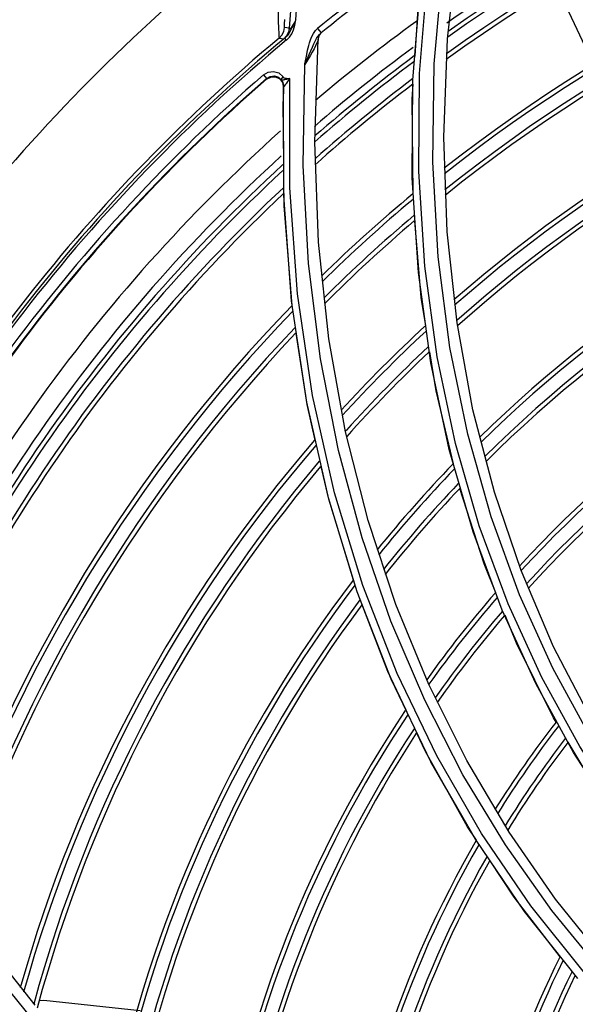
# Model space of a CAD drawing. Extents: x 40.7 to 137.4, y -250.8 to -221.5.
# Tile 310 of 320: x 122.9577 to 123.0208, y -232.9776 to -232.8658. Entities that reach past the tile are written whole.
import ezdxf

# ---------------------------------------------------------------- set-up
doc = ezdxf.new("R2010")
doc.units = 0
doc.header["$MEASUREMENT"] = 0
doc.layers.get('0').update_dxf_attribs({"linetype": 'CONTINUOUS'})

msp = doc.modelspace()

# ---------------------------------------------------------------- linework, layer by layer
at = {"color": 155}
for p, q in [((123.0063133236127, -232.8679584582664), (123.0075712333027, -232.8565039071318)), ((123.0047939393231, -232.8707961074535), (123.0057982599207, -232.8593471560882)), ((123.0031375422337, -232.8718974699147), (123.0040656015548, -232.8604269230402)), ((123.0023734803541, -232.8726489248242), (123.0032689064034, -232.8612027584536)), ((123.0026196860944, -232.8699053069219), (123.0030803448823, -232.8629388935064)), ((122.9885145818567, -232.8642716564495), (122.9883358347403, -232.8667490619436)), ((122.9889648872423, -232.8663792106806), (122.9890748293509, -232.8658080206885)), ((122.988334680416, -232.8667508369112), (122.9877991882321, -232.8666684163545)), ((122.9910695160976, -232.867328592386), (122.9912983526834, -232.8670052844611)), ((122.9912983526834, -232.8670052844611), (122.9915511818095, -232.8667607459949)), ((122.9915474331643, -232.8667634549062), (122.9919505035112, -232.8672668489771)), ((122.9917596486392, -232.8674516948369), (122.9919505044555, -232.8672668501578)), ((122.9871892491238, -232.8678558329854), (122.9877231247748, -232.8679387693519)), ((122.9880262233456, -232.8680836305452), (122.9878374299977, -232.8678564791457)), ((122.9912443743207, -232.8796906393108), (122.9916256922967, -232.8679831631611)), ((123.0058938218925, -232.8790997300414), (123.0063133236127, -232.8679584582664)), ((122.9909839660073, -232.8688909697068), (122.9911434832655, -232.8685336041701)), ((122.9854013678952, -232.8720234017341), (122.9857646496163, -232.8724408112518)), ((122.9857610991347, -232.8725341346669), (122.9862356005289, -232.8722850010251)), ((122.9857646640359, -232.8724408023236), (122.9857611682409, -232.8725340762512)), ((122.9875758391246, -232.8729227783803), (122.9876618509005, -232.8733491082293)), ((122.9882894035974, -232.8724402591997), (122.9884088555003, -232.8724359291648)), ((122.9877046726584, -232.8857319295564), (122.9876858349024, -232.8733442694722)), ((122.9877065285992, -232.8822321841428), (122.9876345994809, -232.875047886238)), ((123.0062669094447, -232.8898521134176), (123.0058938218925, -232.8790997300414)), ((122.9916658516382, -232.8910556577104), (122.9912443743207, -232.8796906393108)), ((122.9886022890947, -232.8977038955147), (122.9877046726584, -232.8857319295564)), ((122.9877533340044, -232.88690711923), (122.9877394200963, -232.8855173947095)), ((122.9886680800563, -232.8982378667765), (122.9877533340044, -232.88690711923)), ((123.0073837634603, -232.9001988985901), (123.0062669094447, -232.8898521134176)), ((122.99284464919, -232.9020173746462), (122.9916658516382, -232.8910556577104)), ((123.0044053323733, -232.9047581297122), (123.0029896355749, -232.8944669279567)), ((122.9903256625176, -232.9092174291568), (122.9886022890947, -232.8977038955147)), ((123.009190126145, -232.9100791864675), (123.0073837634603, -232.9001988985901)), ((122.9947381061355, -232.9125669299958), (122.99284464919, -232.9020173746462)), ((122.9928211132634, -232.9202365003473), (122.9903256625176, -232.9092174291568)), ((123.0116235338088, -232.9194401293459), (123.009190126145, -232.9100791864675)), ((122.9947260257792, -232.9125110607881), (122.9948199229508, -232.9124067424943)), ((122.9972935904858, -232.9226425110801), (122.9947381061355, -232.9125669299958)), ((123.0146459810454, -232.928320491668), (123.0116235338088, -232.9194401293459)), ((122.9960344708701, -232.9307294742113), (122.9928211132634, -232.9202365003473)), ((123.0004503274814, -232.9321923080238), (122.9972935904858, -232.9226425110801)), ((123.0124925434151, -232.9328133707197), (123.0092050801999, -232.9239514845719)), ((123.0183457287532, -232.9369873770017), (123.0146459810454, -232.928320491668)), ((122.9999124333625, -232.9406717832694), (122.9960344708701, -232.9307294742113)), ((123.0041785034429, -232.941257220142), (123.0004503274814, -232.9321923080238)), ((123.0163112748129, -232.9411690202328), (123.0124925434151, -232.9328133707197)), ((123.0225774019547, -232.9451057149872), (123.0183457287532, -232.9369873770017)), ((123.0044041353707, -232.9500463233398), (122.9999124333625, -232.9406717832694)), ((123.0084839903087, -232.9499096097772), (123.0041785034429, -232.941257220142)), ((123.0206200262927, -232.9490121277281), (123.0163112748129, -232.9411690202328)), ((123.0186375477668, -232.9455307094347), (123.0183423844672, -232.9450379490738)), ((123.0094616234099, -232.9588410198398), (123.0044041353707, -232.9500463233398)), ((123.0132864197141, -232.9580351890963), (123.0084839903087, -232.9499096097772)), ((123.0150408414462, -232.9670485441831), (123.0094616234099, -232.9588410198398)), ((123.0210993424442, -232.9746616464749), (123.0150408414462, -232.9670485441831)), ((122.952924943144, -232.969408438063), (122.959442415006, -232.9777003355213)), ((122.960029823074, -232.9771472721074), (122.960490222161, -232.9771199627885)), ((122.960490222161, -232.9771199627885), (122.9714264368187, -232.9783063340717))]:
    msp.add_line(p, q, dxfattribs=at)
for points in [[(122.9873502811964, -232.8536444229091), (122.9872251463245, -232.8559860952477), (122.9871377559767, -232.8582040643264), (122.9870845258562, -232.8602400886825), (122.9870602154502, -232.8620448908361), (122.9870570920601, -232.8635961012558), (122.9870689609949, -232.8648899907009), (122.987089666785, -232.8659361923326), (122.9871147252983, -232.8667464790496), (122.9871416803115, -232.8673294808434), (122.9871664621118, -232.867695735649), (122.987189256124, -232.8678558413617)], [(122.9890748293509, -232.8658080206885), (122.9892452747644, -232.8635205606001), (122.9894448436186, -232.8612354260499)], [(123.0230355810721, -232.8711202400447), (123.0222781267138, -232.8695544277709), (123.0188196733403, -232.8621899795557)], [(122.9878002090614, -232.8666684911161), (122.9877920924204, -232.8665356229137), (122.9877964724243, -232.86623251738), (122.9878156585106, -232.8657441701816)], [(122.9890691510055, -232.8658077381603), (122.9889322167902, -232.8661080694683), (122.9888022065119, -232.8663816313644), (122.9886799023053, -232.8666302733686), (122.9885627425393, -232.8668632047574), (122.9884414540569, -232.8670949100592), (122.9882964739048, -232.8673384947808)], [(122.9890691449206, -232.8658077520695), (122.988958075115, -232.8660101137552), (122.9888533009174, -232.8661943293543), (122.9887542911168, -232.8663610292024), (122.9886613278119, -232.8665090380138), (122.9885749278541, -232.8666363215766), (122.9884978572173, -232.866737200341), (122.9884351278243, -232.8668042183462), (122.9883883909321, -232.8668365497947), (122.9883564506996, -232.8668368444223), (122.9883387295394, -232.8668064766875), (122.9883348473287, -232.866748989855)], [(122.9871892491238, -232.8678558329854), (122.9874950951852, -232.8675232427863), (122.9877043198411, -232.8671182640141), (122.9877991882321, -232.8666684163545)], [(122.988334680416, -232.8667508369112), (122.9882417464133, -232.86719396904), (122.9880339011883, -232.8675997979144), (122.9877231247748, -232.8679387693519)], [(122.9882964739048, -232.8673384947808), (122.988102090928, -232.8675968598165), (122.9878379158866, -232.8678560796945)], [(122.9880310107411, -232.8680840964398), (122.9883467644, -232.8677674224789), (122.9886193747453, -232.8673801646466), (122.9888271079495, -232.8669127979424), (122.9889648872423, -232.8663792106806)], [(122.9902772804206, -232.8699154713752), (122.9903672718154, -232.8694884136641), (122.9904201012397, -232.8692489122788), (122.9904802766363, -232.8689896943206), (122.9905503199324, -232.8687085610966), (122.9906344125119, -232.8684027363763), (122.9907396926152, -232.8680692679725), (122.9908805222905, -232.8677029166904), (122.9910695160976, -232.867328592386)], [(122.9878379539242, -232.8678560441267), (122.9877774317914, -232.8679023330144), (122.9877391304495, -232.8679299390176), (122.9877231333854, -232.8679387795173)], [(122.9916257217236, -232.8679831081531), (122.991598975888, -232.8681015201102), (122.9915355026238, -232.8682734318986), (122.9914393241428, -232.8684930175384), (122.9913109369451, -232.868759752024), (122.991149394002, -232.8690746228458), (122.9909495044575, -232.8694453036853), (122.9907060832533, -232.8698773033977), (122.9904240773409, -232.8703565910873), (122.9901009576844, -232.8708589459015)], [(122.9911434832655, -232.8685336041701), (122.9912931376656, -232.8682141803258), (122.9914395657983, -232.8679289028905), (122.9915917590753, -232.8676744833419), (122.9917596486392, -232.8674516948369)], [(122.9901009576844, -232.8708589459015), (122.9903785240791, -232.8702640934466), (122.9906095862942, -232.8697463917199), (122.9909839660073, -232.8688909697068)], [(122.9901058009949, -232.8708596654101), (122.9901087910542, -232.8707350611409), (122.9901359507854, -232.8705963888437), (122.9901680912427, -232.8704457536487), (122.9902772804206, -232.8699154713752)], [(122.9854041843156, -232.8720240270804), (122.9859243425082, -232.8717266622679), (122.9865470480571, -232.8716521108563), (122.9871390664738, -232.8718284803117), (122.9876494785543, -232.8722745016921)], [(123.0037123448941, -232.9430565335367), (122.9998825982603, -232.9340892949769), (122.9966036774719, -232.9246214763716), (122.9939303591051, -232.9147120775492), (122.9918872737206, -232.904303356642), (122.9905343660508, -232.8934744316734), (122.9899181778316, -232.8823206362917), (122.9901058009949, -232.8708596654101)], [(123.0144865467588, -232.9310720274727), (123.0112465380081, -232.9222139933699), (123.008588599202, -232.9128492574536), (123.0065648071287, -232.903005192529), (123.0052237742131, -232.8926922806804), (123.0046166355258, -232.8819365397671), (123.0047939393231, -232.8707961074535)], [(122.9857646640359, -232.8724408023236), (122.9861740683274, -232.8722097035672), (122.9866540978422, -232.8721595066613), (122.9870983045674, -232.8722996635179), (122.9874684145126, -232.8726275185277)], [(122.9862356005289, -232.8722850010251), (122.986767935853, -232.8722750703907), (122.9872476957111, -232.8725033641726), (122.9875758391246, -232.8729227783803)], [(122.9874683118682, -232.8726276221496), (122.9874547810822, -232.8725259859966), (122.9875179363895, -232.8724000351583), (122.9876457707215, -232.8722736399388)], [(122.987468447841, -232.8726274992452), (122.9874653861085, -232.8726222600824), (122.9874689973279, -232.872624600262), (122.9874744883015, -232.872627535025), (122.9874821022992, -232.8726307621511), (122.9874923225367, -232.8726339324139), (122.9875057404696, -232.8726363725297), (122.9875459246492, -232.8726388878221)], [(122.9876854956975, -232.8733443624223), (122.9876665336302, -232.8730913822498), (122.9875930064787, -232.8728485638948), (122.9874684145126, -232.8726275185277)], [(122.9875459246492, -232.8726388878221), (122.9875721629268, -232.8726321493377), (122.9876059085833, -232.8726228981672), (122.9876487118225, -232.8726139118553), (122.9876984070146, -232.8726016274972), (122.9877545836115, -232.8725851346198), (122.9878176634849, -232.8725604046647), (122.9878929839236, -232.8725472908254), (122.9879771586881, -232.8725316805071), (122.9880694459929, -232.8725140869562), (122.9881704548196, -232.8724920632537), (122.9882817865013, -232.8724661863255), (122.988404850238, -232.8724349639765)], [(122.9876494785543, -232.8722745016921), (122.9876791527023, -232.8723243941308), (122.9877184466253, -232.872360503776), (122.9877751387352, -232.872384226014), (122.9878426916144, -232.8724014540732), (122.9879157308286, -232.8724160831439), (122.9879958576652, -232.872428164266), (122.9880850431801, -232.8724362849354), (122.9881827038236, -232.8724405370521), (122.9882894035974, -232.8724402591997)], [(122.9876858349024, -232.8733442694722), (122.9876894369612, -232.8733765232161), (122.9877080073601, -232.8733879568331), (122.9877462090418, -232.8733687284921), (122.9878044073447, -232.8733132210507), (122.9878782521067, -232.8732247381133), (122.9879647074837, -232.8731094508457), (122.9880625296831, -232.8729701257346), (122.9881689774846, -232.8728103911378)], [(122.9881689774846, -232.8728103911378), (122.9882824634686, -232.8726326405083), (122.9884050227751, -232.8724349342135)], [(123.0423070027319, -232.9930021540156), (123.0351607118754, -232.9873108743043), (123.028289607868, -232.9809506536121), (123.021838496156, -232.9740131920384), (123.0157656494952, -232.9664098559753), (123.0101656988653, -232.9581959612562), (123.0050911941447, -232.9493900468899), (123.0005895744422, -232.9400062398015), (122.9967035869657, -232.9300452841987), (122.9934845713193, -232.9195193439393), (122.9909897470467, -232.9084584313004), (122.9892751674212, -232.8968968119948), (122.988395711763, -232.8848734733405), (122.9884088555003, -232.8724359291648)], [(123.0029896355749, -232.8944669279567), (123.0022960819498, -232.8837512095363), (123.0023734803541, -232.8726489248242)], [(123.0488415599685, -232.9795607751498), (123.0426797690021, -232.9743951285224), (123.0367827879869, -232.968656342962), (123.0312289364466, -232.9623846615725), (123.0260642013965, -232.9555990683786), (123.02131497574, -232.9482946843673), (123.0170101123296, -232.9404610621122), (123.0131949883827, -232.9321109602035), (123.0099115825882, -232.9232502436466), (123.0072055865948, -232.9138902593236), (123.0051254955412, -232.904049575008), (123.0037206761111, -232.8937505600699), (123.0030413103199, -232.8830209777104), (123.0031375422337, -232.8718974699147)], [(122.9876838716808, -232.8733906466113), (122.9876660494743, -232.8739308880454), (122.987649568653, -232.8744834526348), (122.9876345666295, -232.8750478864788)], [(123.0023836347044, -232.8855468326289), (123.0022964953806, -232.8747928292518), (123.0024079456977, -232.8731073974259)], [(123.0038214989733, -232.9005581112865), (123.0033076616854, -232.8973346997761), (123.0025850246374, -232.8886305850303)], [(122.9912906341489, -232.9135176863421), (122.9903705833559, -232.9094589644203), (122.9891363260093, -232.9013775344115)], [(123.0069729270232, -232.916227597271), (123.0049957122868, -232.9079242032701), (123.0042912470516, -232.9035049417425)], [(123.0092050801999, -232.9239514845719), (123.0064934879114, -232.9145939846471), (123.0044053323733, -232.9047581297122)], [(122.99561407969, -232.9294218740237), (122.9927741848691, -232.9200622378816), (122.9919699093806, -232.9165142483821)], [(123.0117912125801, -232.930848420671), (123.0104571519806, -232.9275676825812), (123.0077141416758, -232.9189995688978)], [(123.0496908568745, -232.9782103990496), (123.043816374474, -232.9732814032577), (123.0379300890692, -232.9675580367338), (123.0324032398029, -232.9613122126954), (123.0272588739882, -232.9545371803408), (123.0225341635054, -232.9472387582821), (123.0182631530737, -232.9394153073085), (123.0144865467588, -232.9310720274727)], [(123.0015940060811, -232.9441843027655), (122.9995342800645, -232.9397936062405), (122.9966230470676, -232.9322096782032)], [(123.0183423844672, -232.9450379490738), (123.0141221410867, -232.93658066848), (123.012835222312, -232.933415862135)], [(123.0428972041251, -232.9914595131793), (123.0362338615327, -232.9861321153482), (123.0298563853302, -232.9802692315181), (123.0238122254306, -232.9738630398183), (123.0181432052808, -232.9669320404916), (123.012880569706, -232.9594847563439), (123.0080577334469, -232.9515242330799), (123.0037123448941, -232.9430565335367)], [(123.0095994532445, -232.9589602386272), (123.0085853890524, -232.957423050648), (123.0037951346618, -232.9488764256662), (123.0028136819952, -232.9467842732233)], [(123.0271461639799, -232.9586811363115), (123.0230713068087, -232.9529326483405), (123.0200115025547, -232.9478244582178)], [(123.0305508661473, -232.9631378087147), (123.0253775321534, -232.9563343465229), (123.0206200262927, -232.9490121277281)], [(122.9813847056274, -232.9999981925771), (122.9738760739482, -232.994002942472), (122.9666059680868, -232.9872861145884), (122.9596432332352, -232.9798571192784), (122.9530527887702, -232.9717315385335), (122.9468293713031, -232.9628445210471), (122.9411058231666, -232.9533235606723)], [(123.0242669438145, -232.9727263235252), (123.0185649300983, -232.9656517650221), (123.0132864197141, -232.9580351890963)], [(123.0190793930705, -232.9722081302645), (123.0138644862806, -232.9654254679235), (123.0111296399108, -232.961279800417)]]:
    msp.add_lwpolyline(points, dxfattribs=at)
at = {"color": 6, "linetype": 'Continuous'}
for radius, start, end in [(0.224043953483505, 117.9101323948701, 156.4257628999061), (0.223311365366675, 117.9100754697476, 156.4231452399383), (0.2244575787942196, 121.1648444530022, 155.7762028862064)]:
    msp.add_arc((123.1136438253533, -233.0193735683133), radius, start, end, dxfattribs=at)
at = {"color": 155}
for centre, radius, start, end in [((123.1136438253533, -233.0193735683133), 0.1871111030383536, 99.41621820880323, 125.0411037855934), ((123.1136438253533, -233.0193735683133), 0.186260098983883, 99.58963827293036, 125.161923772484), ((123.1136438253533, -233.0193735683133), 0.1857594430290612, 99.72251940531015, 125.2895891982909), ((123.1136438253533, -233.0193735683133), 0.1842944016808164, 100.1108522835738, 125.6624115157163), ((123.1136438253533, -233.0193735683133), 0.1837938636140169, 100.2433301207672, 125.7895057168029), ((123.1136438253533, -233.0193735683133), 0.174051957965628, 102.8005442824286, 128.2325721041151), ((123.1136438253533, -233.0193735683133), 0.1735513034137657, 102.9307999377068, 128.3564492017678), ((123.1136438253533, -233.0193735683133), 0.1720862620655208, 103.3113783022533, 128.7180455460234), ((123.1136438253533, -233.0193735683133), 0.1715857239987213, 103.4411825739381, 128.8412553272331), ((123.1136438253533, -233.0193735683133), 0.2083655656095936, 127.3091362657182, 151.4670097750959), ((123.1139048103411, -233.0195339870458), 0.1957306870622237, 125.2013674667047, 128.6920273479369), ((123.1139055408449, -233.0195348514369), 0.1950860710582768, 125.2014373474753, 128.6919045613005), ((123.1136438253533, -233.0193735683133), 0.1618438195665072, 105.9436763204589, 131.2035006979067), ((123.1136438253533, -233.0193735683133), 0.16134316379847, 106.0709753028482, 131.3229363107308), ((123.1136438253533, -233.0193735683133), 0.1892692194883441, 125.8423194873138, 130.2615446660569), ((123.1136438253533, -233.0193735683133), 0.1598781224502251, 106.4428113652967, 131.6713573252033), ((122.9927219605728, -232.8680567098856), 0.001098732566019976, 128.6545460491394, 176.159793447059), ((123.1136438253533, -233.0193735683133), 0.1593775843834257, 106.5695976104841, 131.7900047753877), ((123.1136438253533, -233.0193735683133), 0.1969382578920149, 129.7030441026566, 154.7690517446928), ((123.1136438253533, -233.0193735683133), 0.1966425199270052, 129.7022138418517, 154.7699193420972), ((123.1136438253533, -233.0193735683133), 0.1973534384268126, 129.8479015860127, 153.9473457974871), ((123.1136438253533, -233.0193735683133), 0.1871111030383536, 126.4821972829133, 130.8741266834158), ((123.1136438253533, -233.0193735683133), 0.186260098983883, 126.629694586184, 131.0824133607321), ((123.1136438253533, -233.0193735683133), 0.1857594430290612, 126.7590507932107, 131.2171341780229), ((123.1136438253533, -233.0193735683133), 0.1953406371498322, 131.0333465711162, 155.7310490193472), ((123.1136438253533, -233.0193735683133), 0.1947878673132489, 131.0338493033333, 155.7320004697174), ((123.1136438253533, -233.0193735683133), 0.1947198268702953, 131.0526434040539, 155.7119687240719), ((123.1136438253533, -233.0193735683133), 0.1842944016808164, 127.1369010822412, 131.6109375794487), ((123.1136438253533, -233.0193735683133), 0.1837938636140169, 127.2657395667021, 131.7453151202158), ((123.1136438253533, -233.0193735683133), 0.1892692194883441, 131.8563466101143, 157.3056859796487), ((123.1136438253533, -233.0193735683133), 0.1484148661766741, 109.3120170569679, 134.3347120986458), ((123.1136438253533, -233.0193735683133), 0.147914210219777, 109.4355797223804, 134.4482788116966), ((123.1136438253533, -233.0193735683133), 0.1871111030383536, 132.4194790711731, 157.9723449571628), ((123.1136438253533, -233.0193735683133), 0.1464491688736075, 109.7963564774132, 134.779264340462), ((123.1136438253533, -233.0193735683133), 0.186260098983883, 132.5841510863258, 158.1055035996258), ((123.1136438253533, -233.0193735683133), 0.1857594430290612, 132.7207677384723, 158.2365964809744), ((123.1136438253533, -233.0193735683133), 0.145948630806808, 109.9193214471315, 134.8918643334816), ((123.1136438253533, -233.0193735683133), 0.1842944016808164, 133.1202071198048, 158.6196116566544), ((123.1136438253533, -233.0193735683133), 0.1837938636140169, 133.2565396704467, 158.7502442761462), ((123.1136438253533, -233.0193735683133), 0.174051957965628, 129.7458291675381, 134.3427248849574), ((123.1136438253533, -233.0193735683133), 0.1735513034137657, 129.871776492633, 134.4752240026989), ((123.1136438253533, -233.0193735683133), 0.1720862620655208, 130.2395331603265, 134.8624753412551), ((123.1136438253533, -233.0193735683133), 0.1715857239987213, 130.3648832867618, 134.9945966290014), ((123.1136438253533, -233.0193735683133), 0.1349859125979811, 112.5720335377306, 137.2913791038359), ((123.1136438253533, -233.0193735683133), 0.1344852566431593, 112.6912000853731, 137.3976618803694), ((123.1136438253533, -233.0193735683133), 0.1330202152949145, 113.0389436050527, 137.7070137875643), ((123.1136438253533, -233.0193735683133), 0.174051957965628, 135.8952943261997, 161.2683695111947), ((123.1136438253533, -233.0193735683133), 0.1325196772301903, 113.157397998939, 137.8120940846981), ((123.1136438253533, -233.0193735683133), 0.1735513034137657, 136.0300991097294, 161.3964415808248), ((123.1136438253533, -233.0193735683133), 0.1720862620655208, 136.4242077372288, 161.7705226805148), ((123.1136438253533, -233.0193735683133), 0.1618438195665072, 132.7727195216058, 137.5462769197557), ((123.1136438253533, -233.0193735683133), 0.1715857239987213, 136.5587098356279, 161.8980705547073), ((123.1136438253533, -233.0193735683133), 0.16134316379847, 132.8947132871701, 137.6763280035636), ((123.1136438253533, -233.0193735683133), 0.1598781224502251, 133.25075341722, 138.0060445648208), ((123.1136438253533, -233.0193735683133), 0.1593775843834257, 133.3720500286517, 138.1859872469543), ((123.1136438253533, -233.0193735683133), 0.1618437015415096, 139.1608980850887, 164.3526378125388), ((123.1136438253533, -233.0193735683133), 0.16134316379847, 139.2937733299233, 164.4772513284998), ((123.1136438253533, -233.0193735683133), 0.1598781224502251, 139.6822063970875, 164.8410937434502), ((123.1136438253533, -233.0193735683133), 0.1593776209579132, 139.8147598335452, 164.9651029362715), ((123.1136438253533, -233.0193735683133), 0.1484148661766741, 135.9812103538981, 140.9974130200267), ((123.1136438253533, -233.0193735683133), 0.147914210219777, 136.0980386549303, 141.1244561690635), ((123.1136438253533, -233.0193735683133), 0.1464491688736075, 136.438747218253, 141.495600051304), ((123.1136438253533, -233.0193735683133), 0.145948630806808, 136.5547318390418, 141.6221700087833), ((123.1136438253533, -233.0193735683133), 0.148414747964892, 142.696906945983, 167.6401345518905), ((123.1136438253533, -233.0193735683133), 0.147914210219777, 142.8275134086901, 167.7602932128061), ((123.1136438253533, -233.0193735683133), 0.1349857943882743, 139.0370643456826, 144.3627331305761), ((123.1136438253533, -233.0193735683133), 0.1464491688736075, 143.2092720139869, 168.1109297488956), ((123.1136438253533, -233.0193735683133), 0.1344852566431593, 139.1475749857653, 144.4863719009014), ((123.1136438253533, -233.0193735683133), 0.1459486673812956, 143.3395335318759, 168.2303683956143), ((123.1136438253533, -233.0193735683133), 0.1330202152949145, 139.4695021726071, 144.8473798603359), ((123.1136438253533, -233.0193735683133), 0.1325197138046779, 139.5789674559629, 144.970457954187), ((123.1136438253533, -233.0193735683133), 0.1349857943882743, 146.1699285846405, 170.7970522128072), ((123.1136438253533, -233.0193735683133), 0.1344852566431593, 146.2980996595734, 170.9117468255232), ((123.1136438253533, -233.0193735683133), 0.1203360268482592, 142.1533145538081, 147.9211388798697), ((123.1136438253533, -233.0193735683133), 0.1330202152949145, 146.6726916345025, 171.2465731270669), ((123.1136438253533, -233.0193735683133), 0.1198354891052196, 142.2550549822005, 148.0403998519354), ((123.1136438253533, -233.0193735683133), 0.1325197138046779, 146.8004910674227, 171.3604927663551), ((123.1136438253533, -233.0193735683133), 0.1183704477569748, 142.5508409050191, 148.3885125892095), ((123.1136438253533, -233.0193735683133), 0.1178699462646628, 142.6512091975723, 148.5071252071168), ((123.1136438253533, -233.0193735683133), 0.1203360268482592, 149.8813143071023, 174.0582138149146), ((123.1136438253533, -233.0193735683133), 0.1198354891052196, 150.0066167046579, 174.1657089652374), ((123.1136438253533, -233.0193735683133), 0.1183704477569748, 150.3727659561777, 174.478685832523), ((123.1136438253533, -233.0193735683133), 0.1178699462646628, 150.497664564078, 174.5850491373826), ((123.1136438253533, -233.0193735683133), 0.1056862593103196, 153.5051574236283, 177.0756487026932), ((123.1136438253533, -233.0193735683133), 0.1051857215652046, 153.6273256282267, 177.1735397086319), ((123.1136438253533, -233.0193735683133), 0.1037206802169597, 153.9842399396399, 177.457828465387), ((123.1136438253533, -233.0193735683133), 0.1032201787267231, 154.1059613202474, 177.5541871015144)]:
    msp.add_arc(centre, radius, start, end, dxfattribs=at)

doc.saveas('drawing.dxf')
